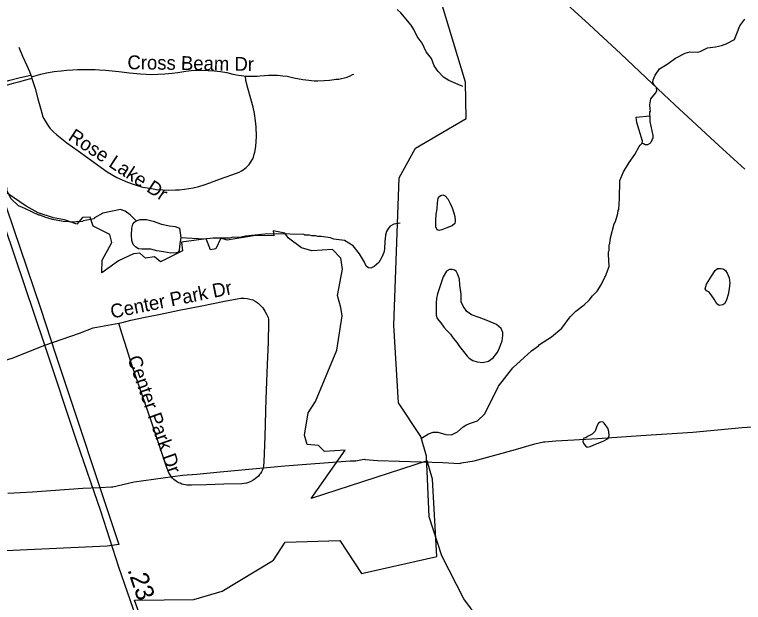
# Model space of a CAD drawing. Extents: x 1383679 to 1536984, y 460658 to 651027.
# Drawn here: x 1423872 to 1428871, y 522240 to 526272 of the extents above; entities that cross this region are included whole.
import ezdxf

# ---------------------------------------------------------------- set-up
doc = ezdxf.new("R2010")
doc.units = 0
for name, color, linetype in [('Default', 7, 'Continuous'), ('Exist Boundary Political City Limit New', 7, 'Continuous'), ('Exist Hydrographic Creek Single Shore', 7, 'Continuous'), ('Exist Hydrographic Misc Water Feature', 7, 'Continuous'), ('Exist Road Non-System Type 51', 7, 'Continuous'), ('Exist Road Non-System Type 51 Label', 7, 'Continuous'), ('Exist Road Secondary Mileage Hundredths English Label', 7, 'Continuous'), ('Exist Road Secondary Type 51 Attributed', 7, 'Continuous'), ('Exist Utilities Electrical Transmission Line', 7, 'Continuous'), ('Map Preparation Boundary City Limit Buffer Line', 7, 'Continuous')]:
    doc.layers.add(name, color=color, linetype=linetype)

msp = doc.modelspace()

# ---------------------------------------------------------------- linework, layer by layer
at = {"layer": 'Default'}
msp.add_line((1424769.1, 524602.2), (1424769.1, 524602.2), dxfattribs=at)
msp.add_lwpolyline([(1424961, 521509.3), (1424693.6, 522254.9), (1425101.1, 522260.3), (1425295.5, 522317.9), (1425647.6, 522529.4), (1425728.1, 522652.2), (1426102.4, 522663.3), (1426250.9, 522437.4), (1426768.5, 522553.7), (1426738.8, 523085), (1426702.8, 523210.2), (1425905.6, 522953), (1426140.1, 523284), (1425998.2, 523274.2), (1425957.1, 523315), (1425879.6, 523322.1), (1425861.4, 523387), (1425885, 523540.8), (1425936.1, 523618.2), (1426081.1, 523970.6), (1426117.6, 524204.7), (1426108.9, 524261.9), (1426086.9, 524345.7), (1426122, 524526.3), (1426108.9, 524601.2), (1426053.1, 524661.1), (1425911.6, 524652.2), (1425840.2, 524671.8), (1425750.9, 524738.5), (1425725.9, 524773.1), (1425645.5, 524789.6), (1425649.8, 524755), (1425523.9, 524757.1), (1425330.1, 524724.6), (1425286.9, 524738.2), (1425252.6, 524664.2), (1425216.8, 524659), (1425186.5, 524733.5), (1425016.2, 524711.6), (1425022.8, 524651.2), (1424871.9, 524575.3), (1424832.1, 524610.5), (1424769.1, 524602.2)], dxfattribs=at)
at = {"layer": 'Exist Boundary Political City Limit New'}
for points in [[(1424298.5, 524834.4), (1424214.9, 524865.2), (1424138.9, 524877), (1424034.8, 524911.2), (1423950.5, 524958.7), (1423768.2, 525082), (1424050.4, 524258.6), (1424154.5, 523935.2), (1424586.5, 522637.5), (1424506.5, 522625.4), (1423659.1, 522586.9)], [(1424769.1, 524602.2), (1424731.4, 524634.7), (1424688.2, 524631), (1424584.6, 524582.9), (1424471, 524500), (1424472.9, 524587.2), (1424538.8, 524708.9), (1424526.1, 524763.2), (1424412, 524820.7), (1424389.6, 524882.8), (1424337.9, 524879.2), (1424298.5, 524834.4)], [(1424961, 521509.3), (1424693.6, 522254.9), (1425101.1, 522260.3), (1425295.5, 522317.9), (1425647.6, 522529.4), (1425728.1, 522652.2), (1426102.4, 522663.3), (1426250.9, 522437.4), (1426768.5, 522553.7), (1426738.8, 523085), (1426702.8, 523210.2), (1425905.6, 522953), (1426140.1, 523284), (1425998.2, 523274.2), (1425957.1, 523315), (1425879.6, 523322.1), (1425861.4, 523387), (1425885, 523540.8), (1425936.1, 523618.2), (1426081.1, 523970.6), (1426117.6, 524204.7), (1426108.9, 524261.9), (1426086.9, 524345.7), (1426122, 524526.3), (1426108.9, 524601.2), (1426053.1, 524661.1), (1425911.6, 524652.2), (1425840.2, 524671.8), (1425750.9, 524738.5), (1425725.9, 524773.1), (1425645.5, 524789.6), (1425649.8, 524755), (1425523.9, 524757.1), (1425330.1, 524724.6), (1425286.9, 524738.2), (1425252.6, 524664.2), (1425216.8, 524659), (1425186.5, 524733.5), (1425016.2, 524711.6), (1425022.8, 524651.2), (1424871.9, 524575.3), (1424832.1, 524610.5), (1424769.1, 524602.2)]]:
    msp.add_lwpolyline(points, dxfattribs=at)
at = {"layer": 'Exist Hydrographic Creek Single Shore'}
msp.add_lwpolyline([(1427128.4, 522025.9), (1426953.5, 522263.5), (1426801.6, 522558.7), (1426714.6, 522826.4), (1426697.5, 523243.5), (1426658.6, 523378.9), (1426504.6, 523608.5), (1426473.6, 524140.9), (1426509.6, 525151.1), (1426622.6, 525355.6), (1426968.6, 525558.7), (1426964.6, 525808.3), (1426800.6, 526353.2), (1426864.7, 527103.5), (1426864.7, 527500.7), (1426743.6, 527696.9), (1426632.7, 527991.2), (1426652.7, 528197.6), (1426789.6, 528372.1), (1426842.6, 528518.7), (1426847.7, 528761.4), (1426958.7, 528893.9)], dxfattribs=at)
at = {"layer": 'Exist Hydrographic Misc Water Feature'}
for points in [[(1426945.8, 525779.7), (1426850.3, 525821), (1426814.8, 525843.8), (1426777.6, 525880.6), (1426750.4, 525921.2), (1426731.6, 525971.6), (1426694.6, 526016.4), (1426667.8, 526077), (1426632.9, 526121.8), (1426609.9, 526170.3), (1426592.5, 526198.6), (1426520.3, 526284.2), (1426496.4, 526307.2)], [(1428229.7, 525577.3), (1428229.9, 525602.1), (1428234.1, 525610), (1428230.4, 525624.1), (1428229, 525654.1), (1428235.8, 525693.9), (1428268.8, 525733.1), (1428277.1, 525748.9), (1428275.6, 525773), (1428254.1, 525795.4), (1428250.4, 525809.5), (1428250.7, 525825.5), (1428265.5, 525857.1), (1428295.3, 525899.7), (1428348.7, 525931.5), (1428406, 525974), (1428470.7, 526008.5), (1428502.9, 526015.8), (1428558.9, 526014.5), (1428575, 526018.1), (1428623.6, 526045), (1428679.8, 526051.7), (1428720, 526060.9), (1428752.2, 526072.1), (1428808.9, 526100.8), (1428846.9, 526195.9), (1428880.4, 526239.7)], [(1428177, 525391), (1428177.6, 525403.4), (1428140.4, 525532.1), (1428134.8, 525568.8), (1428229.7, 525577.3)], [(1428229.7, 525577.3), (1428228.5, 525538.1), (1428250.4, 525441.7), (1428250.1, 525425.7), (1428235.4, 525394), (1428229.3, 525388.2), (1428213.1, 525378.6), (1428197.1, 525378.9), (1428189.1, 525383.1), (1428177, 525391)], [(1426662.5, 523367.5), (1426709.7, 523395.2), (1426742, 523408.5), (1426774, 523407.8), (1426829.7, 523390.5), (1426869.7, 523389.7), (1426910.1, 523410.7), (1426948.8, 523443.8), (1426967.1, 523455.4), (1426991.4, 523466.9), (1427047.8, 523485.6), (1427096.8, 523532.5), (1427190.9, 523722.2), (1427289.6, 523848), (1427416.3, 523965.1), (1427464.7, 523999.7), (1427471.2, 524007.8), (1427553.8, 524062), (1427625.6, 524120.3), (1427681.4, 524199), (1427722.2, 524238.1), (1427779.2, 524280.8), (1427811.8, 524312), (1427836.5, 524343.5), (1427867.2, 524374.8), (1427896.2, 524418.1), (1427919.3, 524471.2), (1427925.5, 524477.4), (1427950.9, 524544.8), (1427944.8, 524628.9), (1427945.1, 524644.9), (1427949.3, 524652.8), (1427950.1, 524692.8), (1427954.3, 524700.7), (1427959.1, 524740.5), (1427985.3, 524835.9), (1427993.6, 524851.7), (1428008.7, 524907.3), (1428011.2, 524927.3), (1428015.4, 524935.2), (1428021.3, 525007.6), (1428023.7, 525134.9), (1428049, 525194.3), (1428086.4, 525257.5), (1428125.6, 525312.5), (1428156.8, 525367.8), (1428162.9, 525375.7), (1428177, 525391)], [(1424706.4, 524858), (1424663.8, 524898.5), (1424630.4, 524923.3), (1424598.6, 524934), (1424478.1, 524910.7), (1424420.2, 524877.8), (1424417.3, 524872.1), (1424342.8, 524858.2), (1424340.8, 524851.8), (1424296.8, 524850.8), (1424280.7, 524847.2), (1424204.8, 524852.9), (1424133.1, 524866.5), (1424085.4, 524879.6), (1424045.7, 524896.4), (1424037.7, 524896.6), (1423942.7, 524942.8), (1423899.3, 524960.3), (1423848.1, 525008.8), (1423817.4, 525069.5), (1423821.5, 525073.4), (1423806.4, 525117.7), (1423720.5, 525303.6), (1423697.2, 525340.1)], [(1426809.5, 525034.6), (1426824.1, 525028.8), (1426842.8, 525008.8), (1426859.1, 524976.9), (1426872.7, 524947), (1426881.2, 524918.5), (1426891.5, 524887.7), (1426893.7, 524857.9), (1426890.9, 524837.9), (1426872.8, 524822.3), (1426837.4, 524808.5), (1426802.8, 524795.9), (1426784.5, 524791.8), (1426770.4, 524796.2), (1426760.3, 524815.6), (1426762.1, 524858.5), (1426763.9, 524903.7), (1426769.7, 524939.1), (1426773.7, 524981.1), (1426776.7, 525011.6), (1426787.5, 525026.4), (1426795.8, 525030.8), (1426809.5, 525034.6)], [(1425011.1, 524740.5), (1425006.6, 524715.1), (1425004.2, 524680.4), (1425000.6, 524654.1), (1424991.5, 524640.8), (1424981.2, 524637.4), (1424942.7, 524636.2), (1424892.2, 524645), (1424847.8, 524651.7), (1424805.5, 524663.4), (1424743.8, 524662.2), (1424721.7, 524665.8), (1424702.7, 524677.1), (1424685.5, 524695.5), (1424675.6, 524721.7), (1424674.3, 524758.4), (1424676.9, 524806.5), (1424683.1, 524834.3), (1424694.3, 524848.1), (1424706.4, 524858)], [(1424706.4, 524858), (1424734.1, 524866.4), (1424776.5, 524865.5), (1424822.9, 524855.2), (1424880, 524835.3), (1424933.6, 524822.8), (1424972.4, 524818.9), (1425002.7, 524807.8), (1425008.3, 524775.6), (1425011.1, 524740.5)], [(1426516.9, 524842.1), (1426472.9, 524833.9), (1426448.6, 524820.5), (1426436.3, 524806.8), (1426421.7, 524783.1), (1426415.2, 524759.2), (1426414.7, 524735.3), (1426410.4, 524719.4), (1426409.1, 524663.4), (1426404.6, 524639.5), (1426391.9, 524607.8), (1426369.2, 524570.3), (1426338.5, 524543.1), (1426314.3, 524533.6), (1426298.3, 524534), (1426282.6, 524546.3), (1426271.2, 524574.5), (1426237, 524629.8), (1426194.4, 524685.1), (1426134.4, 524721.6), (1426062.6, 524731.2), (1426038.7, 524739.7), (1425974.9, 524749.1), (1425950.9, 524749.7), (1425935.1, 524754), (1425911.1, 524754.6), (1425895.1, 524758.9), (1425863.1, 524759.7), (1425855.2, 524763.8), (1425667, 524768.4), (1425587.2, 524765.9), (1425454.9, 524752.8), (1425426.7, 524745.5), (1425362.7, 524742.9), (1425346.6, 524739.3), (1425234.5, 524737.8), (1425170.3, 524731.3), (1425011.1, 524740.5)], [(1428716.9, 524531.2), (1428730.8, 524528.4), (1428747.5, 524516.6), (1428760.2, 524497.3), (1428771.9, 524465.4), (1428776.6, 524429.7), (1428772.8, 524390.1), (1428766.1, 524351.8), (1428754.3, 524315.7), (1428743.2, 524289.7), (1428729.1, 524280.2), (1428703.7, 524277), (1428687.8, 524288.3), (1428670.7, 524320.4), (1428650.2, 524350.4), (1428634.9, 524366.8), (1428617.2, 524376.5), (1428607.4, 524389.8), (1428616.9, 524423), (1428651.1, 524478.1), (1428677.7, 524517.2), (1428692.8, 524530), (1428716.9, 524531.2)], [(1426872.4, 524524.1), (1426856, 524522.4), (1426833.5, 524512.8), (1426810.3, 524472.7), (1426789.8, 524412.2), (1426773.5, 524356.8), (1426765.7, 524325.5), (1426763.1, 524294.1), (1426764.3, 524253.5), (1426763.4, 524210.9), (1426770, 524188.4), (1426794.7, 524158.4), (1426815.4, 524127.6), (1426837.4, 524104.8), (1426861.2, 524078.9), (1426881, 524053.1), (1426905.7, 524022.1), (1426923.4, 523995.4), (1426950.1, 523960.3), (1426976.9, 523929.3), (1426988.7, 523914.8), (1427013.8, 523898.1), (1427044.1, 523889.3), (1427082.6, 523886.4), (1427123.4, 523895.7), (1427154.3, 523916.4), (1427185.6, 523959.3), (1427201.7, 523998.6), (1427216.6, 524034.7), (1427220.3, 524070.2), (1427221.8, 524090.5), (1427209.1, 524119.1), (1427177.3, 524146.2), (1427118.9, 524171.8), (1427057.4, 524194.4), (1427006, 524212.8), (1426974.1, 524235.8), (1426949.5, 524272.9), (1426935.8, 524302.5), (1426934.5, 524338.1), (1426933.9, 524355.3), (1426931.4, 524385.8), (1426926, 524415.4), (1426922.7, 524456.1), (1426909.3, 524492.9), (1426899.5, 524512.4), (1426888.4, 524519.7), (1426872.4, 524524.1)], [(1427775.5, 523367.5), (1427771.8, 523358.2), (1427770.2, 523343.2), (1427776.3, 523326.6), (1427787.3, 523313.6), (1427799, 523305.6), (1427820, 523309), (1427856.9, 523324.3), (1427909.8, 523345.7), (1427943.2, 523363.2), (1427950.7, 523382.1), (1427948.4, 523411), (1427940.6, 523435.6), (1427926.4, 523453.3), (1427914.8, 523469.3), (1427905.4, 523478.1), (1427888.7, 523477.2), (1427875.7, 523470.1), (1427866.5, 523448.4), (1427853.6, 523415), (1427832.9, 523393.2), (1427807, 523380), (1427791.4, 523370.7), (1427775.5, 523367.5)]]:
    msp.add_lwpolyline(points, dxfattribs=at)
at = {"layer": 'Exist Road Non-System Type 51'}
msp.add_line((1423983.6, 525855.4), (1423987.1, 525845.9), dxfattribs=at)
for points in [[(1427431.5, 526552.8), (1427811.9, 526204.6), (1427876.8, 526144.8), (1428029.5, 526002.2), (1428244.9, 525800.2), (1428400.7, 525652.9), (1428551.6, 525512.9), (1428704.7, 525371.1), (1428879.7, 525212.7)], [(1423900, 526048.2), (1423926.8, 525986.8), (1423956, 525922.6), (1423974.3, 525881.1), (1423983.6, 525855.4)], [(1423987.1, 525845.9), (1424051.3, 525862.2), (1424091, 525871.6), (1424143.3, 525880.9), (1424192.4, 525886.5), (1424230.7, 525890.1), (1424269.5, 525892.9), (1424304.5, 525895), (1424355, 525896), (1424393.9, 525895.8), (1424425.8, 525895.4), (1424454.9, 525893.4), (1424495.1, 525890.1), (1424586, 525880.5), (1424659.4, 525872.8), (1424735.6, 525865.1), (1424774.3, 525862.2), (1424807.6, 525861.6), (1424855.3, 525862.4), (1424903.1, 525865.3), (1424953.7, 525870.4), (1424991.4, 525875.9), (1425046.1, 525884.8), (1425083.5, 525888.4), (1425113.1, 525890.4), (1425156.6, 525891.5), (1425200.5, 525889), (1425242.9, 525885.9), (1425284.8, 525881.1), (1425327.6, 525873.9), (1425369.4, 525863.3), (1425408, 525857), (1425444.7, 525851.3), (1425456.8, 525850.5)], [(1423500.4, 525735.9), (1423635.8, 525769.4), (1423701.7, 525786.2), (1423759.9, 525800.7), (1423840.3, 525822.5), (1423910.4, 525840.1), (1423983.6, 525855.4)], [(1423991, 525833.6), (1423938.5, 525819.4), (1423909, 525811.1), (1423863.3, 525799.6), (1423821.2, 525788.5), (1423775.5, 525776.8), (1423733.3, 525765.4), (1423679.6, 525751.8), (1423628.4, 525738.4), (1423579.6, 525726.1), (1423510.4, 525704.8)], [(1423987.1, 525845.9), (1423987.7, 525844), (1423991, 525833.6)], [(1423991, 525833.6), (1424012.3, 525765), (1424031.6, 525694.5), (1424049.4, 525629.7), (1424060.5, 525589.3), (1424064, 525578.5), (1424071.4, 525560.9), (1424081, 525542.9), (1424095.7, 525519.5), (1424114.6, 525494), (1424135.9, 525470), (1424162.5, 525447.4), (1424231.4, 525392.7), (1424307, 525338), (1424399.8, 525270.2), (1424507.6, 525193.1), (1424573.7, 525154.7), (1424609.5, 525138.6), (1424645.3, 525123.3), (1424692.1, 525106.6), (1424749.2, 525089.2), (1424799.5, 525080.2), (1424845.8, 525073), (1424889.3, 525069.3), (1424930, 525068.2), (1424975.2, 525068.8), (1425002.9, 525070.6), (1425037.3, 525074.3), (1425067, 525078.3), (1425097.5, 525084.4), (1425136.8, 525093.9), (1425172.6, 525104), (1425211.9, 525118.2), (1425259.8, 525136.9), (1425316.9, 525157.8), (1425368.9, 525174.7), (1425412.2, 525192), (1425428.2, 525200.4), (1425439.2, 525207.8), (1425451.2, 525215.9), (1425459.6, 525223.2), (1425479.8, 525244.7), (1425489.5, 525257.5), (1425497.6, 525269.4), (1425504.9, 525281.9), (1425510.1, 525293.7), (1425516.3, 525313.5), (1425520.5, 525328.8), (1425526.6, 525367.7), (1425530.6, 525436.2), (1425528.4, 525502.1), (1425524.8, 525542.5), (1425518.2, 525594.3), (1425508.1, 525637.1), (1425491.7, 525695.1), (1425471.2, 525766.3), (1425458.3, 525819.2), (1425456.8, 525850.5)], [(1425456.8, 525850.5), (1425475.7, 525849.3), (1425506.4, 525848.6), (1425534.8, 525849.5), (1425554.5, 525850.9), (1425586.3, 525853.8), (1425613.7, 525856.1), (1425639.4, 525857.1), (1425675.1, 525855.5), (1425712.2, 525852.6), (1425741.4, 525849.1), (1425786.8, 525838.8), (1425849.8, 525826.3), (1425890.6, 525821.2), (1425926.2, 525818.4), (1425951.3, 525817.7), (1425996.1, 525819.1), (1426030.8, 525821.9), (1426064.8, 525826.5), (1426075, 525828.3), (1426095.1, 525829.8), (1426115.1, 525832.9), (1426134.8, 525837.6), (1426154, 525843.7), (1426172.7, 525851.4), (1426190.7, 525860.5), (1426197.7, 525864.4)], [(1424586, 524154.4), (1424609.6, 524160.8), (1424670.1, 524176.2), (1424767.7, 524196.8), (1424872.4, 524217.9), (1425000.9, 524245.3), (1425155.2, 524274.3), (1425311.8, 524305.5), (1425398.1, 524322.4), (1425423.4, 524326), (1425445.5, 524326.5), (1425467.5, 524324.8), (1425486.4, 524321), (1425505.1, 524315), (1425522.7, 524305.7), (1425541.6, 524293.2), (1425557.4, 524278), (1425574.6, 524259.6), (1425589.4, 524238.5), (1425600.8, 524218), (1425610.4, 524193.7), (1425612.9, 524181.2), (1425614.1, 524159.4), (1425610.9, 524023.8), (1425604.8, 523871.3), (1425596, 523635.9), (1425589, 523377.3), (1425582.6, 523204.4), (1425578.8, 523175), (1425573.6, 523156.3), (1425569.5, 523145.6), (1425564.4, 523135.1), (1425558.4, 523124.7), (1425551.8, 523116.1), (1425544.3, 523106.4), (1425535.6, 523098.2), (1425522.1, 523087.3), (1425508.8, 523078.3), (1425493, 523068.9), (1425477.2, 523062.3), (1425461.7, 523057.8), (1425446.4, 523054.5), (1425430.3, 523053), (1425306.5, 523050.5), (1425188.2, 523047), (1425086.3, 523043.9), (1425063.9, 523043.5), (1425052.5, 523044.5), (1425042.6, 523046.1), (1425029.5, 523048.6), (1425018.5, 523051.4), (1425007.5, 523056.7), (1424999.6, 523060.4), (1424989, 523065.7), (1424982.2, 523070), (1424972.4, 523077.1), (1424965.1, 523083.6), (1424955.5, 523092.5), (1424946.4, 523103.2), (1424938.1, 523115.1), (1424930, 523129.6), (1424911.3, 523175.5), (1424877, 523278.4), (1424821.7, 523443.6), (1424781, 523564.4), (1424736.2, 523695.4), (1424676.7, 523870.1), (1424627.5, 524022.9), (1424604.8, 524093.3), (1424586, 524154.4)], [(1424079.3, 524003.4), (1424318.1, 524085.7), (1424411.1, 524122.6), (1424586, 524154.4)], [(1423770.6, 523889.2), (1423856.3, 523915.7), (1424079.3, 524003.4)]]:
    msp.add_lwpolyline(points, dxfattribs=at)
at = {"layer": 'Exist Road Secondary Type 51 Attributed'}
msp.add_lwpolyline([(1422743, 528873.9), (1422697.5, 528832.7), (1422669.3, 528793.6), (1422638.9, 528745.9), (1422623.7, 528687.3), (1422606.4, 528637.4), (1422593.3, 528554.9), (1422589, 528468.1), (1422610.7, 528389.9), (1422647.6, 528257.5), (1422710.5, 528064.3), (1422808.1, 527780), (1423027.2, 527113.7), (1423187.8, 526631.8), (1423332.1, 526211.8), (1423492.6, 525725.6), (1423731.3, 525024.5), (1424077.3, 524007.6), (1424298.6, 523339.1), (1424461.3, 522868.1), (1424585, 522483.9), (1424843.2, 521739.4)], dxfattribs=at)
at = {"layer": 'Exist Utilities Electrical Transmission Line'}
for points in [[(1425281.2, 523135.3), (1425726.3, 523176.6), (1426173.2, 523211.8), (1426213.2, 523211.2), (1426269.4, 523222.1), (1426277.4, 523219.9), (1426363.3, 523214.2), (1426809.2, 523199.4), (1426923.2, 523193.3), (1426937.2, 523197), (1427023.6, 523211.3), (1427307.2, 523287.8), (1427439.9, 523327.2), (1427500.2, 523342), (1427508.2, 523341.8), (1427584.4, 523348.5), (1427868.8, 523363), (1428167.4, 523385.2), (1428524, 523408.2), (1428862.8, 523439.6), (1429297.6, 523469.1)], [(1423825.8, 522989.6), (1423994.1, 522998.4), (1424340.7, 523023.6), (1424452.9, 523027.4), (1424537, 523031.7), (1424545, 523033.5), (1424691.6, 523066.8), (1425022.6, 523112.3), (1425122.8, 523120.3), (1425281.2, 523135.3)]]:
    msp.add_lwpolyline(points, dxfattribs=at)
at = {"layer": 'Map Preparation Boundary City Limit Buffer Line'}
msp.add_line((1424769.1, 524602.2), (1424769.1, 524602.2), dxfattribs=at)
for points in [[(1424298.5, 524834.4), (1424214.9, 524865.2), (1424138.9, 524877), (1424034.8, 524911.2), (1423950.5, 524958.7), (1423768.2, 525082), (1424050.4, 524258.6), (1424154.5, 523935.2), (1424586.5, 522637.5), (1424506.5, 522625.4), (1423659.1, 522586.9)], [(1424769.1, 524602.2), (1424731.4, 524634.7), (1424688.2, 524631), (1424584.6, 524582.9), (1424471, 524500), (1424472.9, 524587.2), (1424538.8, 524708.9), (1424526.1, 524763.2), (1424412, 524820.7), (1424389.6, 524882.8), (1424337.9, 524879.2), (1424298.5, 524834.4)], [(1424961, 521509.3), (1424693.6, 522254.9), (1425101.1, 522260.3), (1425295.5, 522317.9), (1425647.6, 522529.4), (1425728.1, 522652.2), (1426102.4, 522663.3), (1426250.9, 522437.4), (1426768.5, 522553.7), (1426738.8, 523085), (1426702.8, 523210.2), (1425905.6, 522953), (1426140.1, 523284), (1425998.2, 523274.2), (1425957.1, 523315), (1425879.6, 523322.1), (1425861.4, 523387), (1425885, 523540.8), (1425936.1, 523618.2), (1426081.1, 523970.6), (1426117.6, 524204.7), (1426108.9, 524261.9), (1426086.9, 524345.7), (1426122, 524526.3), (1426108.9, 524601.2), (1426053.1, 524661.1), (1425911.6, 524652.2), (1425840.2, 524671.8), (1425750.9, 524738.5), (1425725.9, 524773.1), (1425645.5, 524789.6), (1425649.8, 524755), (1425523.9, 524757.1), (1425330.1, 524724.6), (1425286.9, 524738.2), (1425252.6, 524664.2), (1425216.8, 524659), (1425186.5, 524733.5), (1425016.2, 524711.6), (1425022.8, 524651.2), (1424871.9, 524575.3), (1424832.1, 524610.5), (1424769.1, 524602.2)], [(1424961, 521509.3), (1424693.6, 522254.9), (1425101.1, 522260.3), (1425295.5, 522317.9), (1425647.6, 522529.4), (1425728.1, 522652.2), (1426102.4, 522663.3), (1426250.9, 522437.4), (1426768.5, 522553.7), (1426738.8, 523085), (1426702.8, 523210.2), (1425905.6, 522953), (1426140.1, 523284), (1425998.2, 523274.2), (1425957.1, 523315), (1425879.6, 523322.1), (1425861.4, 523387), (1425885, 523540.8), (1425936.1, 523618.2), (1426081.1, 523970.6), (1426117.6, 524204.7), (1426108.9, 524261.9), (1426086.9, 524345.7), (1426122, 524526.3), (1426108.9, 524601.2), (1426053.1, 524661.1), (1425911.6, 524652.2), (1425840.2, 524671.8), (1425750.9, 524738.5), (1425725.9, 524773.1), (1425645.5, 524789.6), (1425649.8, 524755), (1425523.9, 524757.1), (1425330.1, 524724.6), (1425286.9, 524738.2), (1425252.6, 524664.2), (1425216.8, 524659), (1425186.5, 524733.5), (1425016.2, 524711.6), (1425022.8, 524651.2), (1424871.9, 524575.3), (1424832.1, 524610.5), (1424769.1, 524602.2)]]:
    msp.add_lwpolyline(points, dxfattribs=at)

# ---------------------------------------------------------------- texts
at = {"layer": 'Exist Road Non-System Type 51 Label'}
for s, rotation, p in [('Cross Beam Dr', 359.1806, (1424645.4, 525897.5)), ('Rose Lake Dr', 326.7563, (1424232.8, 525415.8)), ('Center Park Dr', 11.5038, (1424539.3, 524186.6)), ('Center Park Dr', 289.5394, (1424644.7, 523914.1))]:
    msp.add_text(s, height=95, rotation=rotation, dxfattribs=at).set_placement(p)
at = {"layer": 'Exist Road Secondary Mileage Hundredths English Label'}
msp.add_text('.23', height=125, rotation=288.7351, dxfattribs=at).set_placement((1424645.1, 522462.9))

doc.saveas('drawing.dxf')
